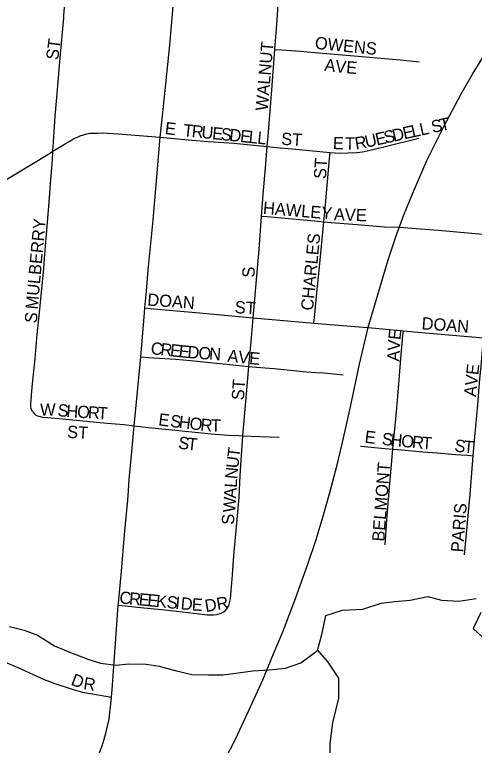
# Model space of a CAD drawing. Extents: x 1442749 to 1756758, y 235267 to 677782.
# Drawn here: x 1592619 to 1594493, y 525480 to 528459 of the extents above; entities that cross this region are included whole.
import ezdxf

# ---------------------------------------------------------------- set-up
doc = ezdxf.new("R2010")
doc.units = 0
for name, color, linetype in [('GM_X_City_Street', 7, 'Continuous'), ('GM_X_City_Street_Text', 7, 'Continuous'), ('GM_X_Minor_River', 7, 'Continuous'), ('GM_X_Rail_Line', 7, 'Continuous'), ('GM_X_State_Route', 7, 'Continuous'), ('GM_X_US_Route', 7, 'Continuous')]:
    doc.layers.add(name, color=color, linetype=linetype)

msp = doc.modelspace()

# ---------------------------------------------------------------- linework, layer by layer
at = {"layer": 'GM_X_City_Street'}
for points in [[(1592819.5, 528445.7), (1592820.3, 528456.5), (1592833.3, 528614.1), (1592841.2, 528702.1), (1592850, 528798.7)], [(1593679.6, 528317.1), (1593687.5, 528418.1), (1593695, 528518)], [(1592775.1, 527901.8), (1592777.1, 527939.8), (1592784.3, 528045.2), (1592793.7, 528153), (1592802.4, 528251.6), (1592814.5, 528385.5), (1592819.5, 528445.7)], [(1593648.1, 527920.9), (1593651.8, 527963.9), (1593666.6, 528151.9), (1593679.6, 528317.1)], [(1593679.6, 528317.1), (1593708.1, 528315), (1593784, 528309.5), (1593841.7, 528305), (1594002.6, 528291.2), (1594127.9, 528279.6), (1594204.5, 528272.9), (1594269.4, 528266.8)], [(1593212.4, 527959.2), (1593341.6, 527947.7), (1593409.8, 527942.2), (1593512.7, 527934.3), (1593648.1, 527920.9)], [(1593904.8, 527897.2), (1593945.3, 527894.8), (1593976.9, 527894.9), (1594013.5, 527896.8), (1594036.2, 527899.5), (1594056.1, 527903.6), (1594123.6, 527919.4), (1594266.6, 527955.1)], [(1593625.2, 527637.5), (1593631.6, 527725.3), (1593642.2, 527851.1), (1593648.1, 527920.9)], [(1593648.1, 527920.9), (1593672.4, 527918.3), (1593778.1, 527908.7), (1593904.8, 527897.2)], [(1592692.8, 526839.1), (1592687.9, 526848.7), (1592686.4, 526853.4), (1592685.4, 526858.6), (1592685.2, 526864.5), (1592685.7, 526872.8), (1592690.3, 526940.4), (1592702.3, 527056.7), (1592711.7, 527154.8), (1592717.8, 527218.6), (1592728.1, 527326), (1592737.7, 527423.5), (1592739.6, 527447.6), (1592743.6, 527498.7), (1592747.3, 527547.2), (1592758.9, 527676.1), (1592767.1, 527786.3), (1592773.1, 527867.2), (1592775.1, 527901.8)], [(1593879.2, 527614.2), (1593884.5, 527668.6), (1593892.7, 527762.5), (1593902.4, 527872.9), (1593904.8, 527897.2)], [(1593591.2, 527222.8), (1593615.2, 527501.7), (1593625.2, 527637.5)], [(1593625.2, 527637.5), (1593648.5, 527635.5), (1593721.6, 527628.6), (1593841.5, 527617.8), (1593879.2, 527614.2)], [(1593838.7, 527201.5), (1593842, 527236), (1593850.8, 527325.2), (1593859.6, 527415.3), (1593869.4, 527514.7), (1593879.2, 527614.2)], [(1593879.2, 527614.2), (1593909.4, 527611.7), (1594015.6, 527602.9), (1594126.8, 527594.4), (1594189, 527591.8), (1594237.3, 527588.5), (1594345.6, 527580.1), (1594420.9, 527573.7), (1594587.7, 527558.1), (1594621.9, 527554.2)], [(1593150.3, 527263.4), (1593171.8, 527261.4), (1593387.1, 527241.5), (1593591.2, 527222.8)], [(1593573.6, 527024.4), (1593584, 527141.1), (1593591.2, 527222.8)], [(1593591.2, 527222.8), (1593699.8, 527213.5), (1593838.7, 527201.5)], [(1593838.7, 527201.5), (1594089, 527180), (1594203.1, 527169.7)], [(1594160.9, 526687.4), (1594172.8, 526810.7), (1594179, 526886.1), (1594194.7, 527073.4), (1594201.5, 527151.1), (1594203.1, 527169.7)], [(1594203.1, 527169.7), (1594262.2, 527164.4), (1594529.8, 527140.9)], [(1594488.1, 526660.3), (1594494, 526737.4), (1594506.3, 526868), (1594513.8, 526958.3), (1594519.8, 527026.9), (1594528.4, 527124.4), (1594529.8, 527140.9)], [(1593133.5, 527063.5), (1593164.7, 527061.3), (1593274.3, 527054.2), (1593336.8, 527048.7), (1593375.2, 527044.3), (1593522.2, 527030), (1593573.6, 527024.4)], [(1593549.7, 526741.7), (1593563.5, 526912.5), (1593573.6, 527024.4)], [(1593573.6, 527024.4), (1593603, 527022), (1593677.4, 527015.8), (1593807.9, 527003.2), (1593845.9, 527000.4), (1593879.8, 526997.9), (1593931.9, 526992.8), (1593958, 526990.3)], [(1592692.8, 526839.1), (1592698.4, 526832.2), (1592702.6, 526828.8), (1592706.1, 526826.1), (1592712, 526823.2), (1592717.8, 526821.5), (1592732.4, 526818.2), (1592752.5, 526815.8), (1592814.8, 526810.9), (1592995.9, 526794), (1593064, 526787.6), (1593106.6, 526782.7)], [(1593106.6, 526782.7), (1593163.7, 526775.7), (1593247.5, 526767.2), (1593355.4, 526756.2), (1593419.4, 526750.1), (1593490.6, 526744.8), (1593532.1, 526742.6), (1593549.7, 526741.7)], [(1593477.3, 526028.6), (1593484.5, 526037), (1593491.5, 526050.2), (1593496.1, 526065.6), (1593498.5, 526077.6), (1593506.3, 526175.2), (1593511.8, 526253.6), (1593523.6, 526370.8), (1593533.8, 526491.2), (1593538, 526579.2), (1593543.1, 526661), (1593549.7, 526741.7)], [(1593549.7, 526741.7), (1593618.7, 526738.9), (1593697.8, 526735.7)], [(1594028.5, 526700), (1594128.7, 526690.2), (1594160.9, 526687.4)], [(1594128.6, 526297.8), (1594136.2, 526399.4), (1594145.6, 526516.5), (1594154.8, 526624.5), (1594160.9, 526687.4)], [(1594160.9, 526687.4), (1594195.1, 526684.4), (1594282.5, 526676.8), (1594341.4, 526672.1), (1594416.2, 526666.1), (1594464.2, 526662.2), (1594488.1, 526660.3)], [(1594452.9, 526256.7), (1594459.5, 526328.8), (1594468.9, 526430.5), (1594475.5, 526502.3), (1594482.7, 526590.3), (1594488.1, 526660.3)], [(1593041.2, 526050.7), (1593069.1, 526048), (1593146.2, 526040.7), (1593219, 526033.6), (1593361, 526016.7), (1593403.6, 526012.4), (1593412.9, 526011.5), (1593429.1, 526012), (1593441.8, 526013.6), (1593452.8, 526016), (1593461.4, 526019), (1593470.3, 526023.6), (1593477.3, 526028.6)], [(1592015, 525821.4), (1592082.9, 525845), (1592135.7, 525862), (1592189.6, 525874.9), (1592234.6, 525882.1), (1592276.7, 525885.1), (1592315.7, 525884.7), (1592334.8, 525883.7), (1592357.9, 525881.4), (1592379.7, 525878), (1592399.5, 525874.3), (1592465.1, 525857.5), (1592492.5, 525850.2), (1592532, 525837.8), (1592586.9, 525816.8), (1592631.9, 525797.4), (1592739.5, 525748.2), (1592782.7, 525732), (1592857.8, 525707.1), (1592896, 525696.6), (1592928.5, 525690.5), (1592991.1, 525680.2), (1593013.9, 525676.4)]]:
    msp.add_lwpolyline(points, dxfattribs=at)
at = {"layer": 'GM_X_Minor_River'}
for points in [[(1592598.1, 525963.8), (1592658.1, 525949), (1592712, 525928.4), (1592781.6, 525885.4), (1592847.4, 525858.6), (1592917.3, 525831.7), (1592969.2, 525815.1), (1593033.2, 525806.3), (1593083.4, 525811.8), (1593155.5, 525810.9), (1593207.5, 525802.3), (1593273.5, 525785.5), (1593341.4, 525768.7), (1593409.5, 525767.9), (1593467.7, 525767.2), (1593519.9, 525774.7), (1593588.1, 525783.9), (1593656.3, 525787.2), (1593722.5, 525794.4), (1593784.9, 525815.8), (1593853.7, 525867.1), (1593872.5, 525937.1), (1593887.4, 526009.2), (1593955.8, 526030.5), (1594038, 526035.5), (1594112.5, 526058.8), (1594166.7, 526066.2), (1594230.9, 526071.4), (1594303.2, 526086.7), (1594359.1, 526072), (1594429.2, 526067.2), (1594499.5, 526078.4)], [(1594518.9, 526022), (1594488.1, 525956.2), (1594541.6, 525905.4)], [(1593853.8, 525867.7), (1593895.2, 525818.5), (1593938.5, 525753.8), (1593939.5, 525671.6), (1593914.3, 525571.5), (1593903.3, 525487.4), (1593904.4, 525411.2)]]:
    msp.add_lwpolyline(points, dxfattribs=at)
at = {"layer": 'GM_X_Rail_Line'}
msp.add_lwpolyline([(1593434.7, 525342.1), (1593518.6, 525504.4), (1593580.2, 525636.4), (1593630.5, 525747.2), (1593674.2, 525852.4), (1593712.2, 525943), (1593763.7, 526078.4), (1593814, 526218.3), (1593847.6, 526319), (1593876.7, 526414.1), (1593903.6, 526510.3), (1593932.6, 526617.7), (1593955, 526714), (1593987.5, 526859.4), (1594024.4, 527034), (1594061.3, 527188.4), (1594140.7, 527459.4), (1594173.2, 527556.5), (1594203.4, 527639.3), (1594240.4, 527728.8), (1594298.5, 527864.2), (1594369, 528006.3), (1594437.3, 528133.9), (1594485.4, 528215.6), (1594546.9, 528317.4)], dxfattribs=at)
at = {"layer": 'GM_X_State_Route'}
msp.add_lwpolyline([(1591920.9, 527384.3), (1592070.4, 527474.6), (1592213.2, 527561.5), (1592400.5, 527675.4), (1592754.9, 527889.4), (1592775.1, 527901.8), (1592824.7, 527932.3), (1592844.4, 527943.7), (1592852.2, 527948.1), (1592864.4, 527954.9), (1592878.7, 527961.1), (1592886.8, 527964.3), (1592899.4, 527969.1), (1592912.6, 527973), (1592926.3, 527975.2), (1592936.2, 527975.7), (1592956.6, 527976), (1592975.8, 527976.5), (1593041.6, 527972.5), (1593212.4, 527959.2)], dxfattribs=at)
at = {"layer": 'GM_X_US_Route'}
for points in [[(1593212.4, 527959.2), (1593219, 528020.9), (1593231.6, 528138), (1593251.1, 528333.9), (1593265.5, 528492.5)], [(1593082.8, 526519.4), (1593086, 526563.6), (1593097, 526677.8), (1593106.6, 526782.7), (1593116.5, 526894.1), (1593133.5, 527063.5), (1593147.7, 527225.2), (1593150.3, 527263.4), (1593156.3, 527331), (1593163, 527416.7), (1593183.5, 527621.6), (1593196.8, 527781.5), (1593212.4, 527959.2)], [(1592769.4, 524954.5), (1592826.7, 525101.7), (1592888.6, 525251), (1592939.4, 525383.4), (1592940.1, 525385.2), (1592967, 525452.8), (1592975.8, 525477.6), (1592983.9, 525504.9), (1592990.8, 525530), (1592997.8, 525557.3), (1593003.8, 525586.9), (1593007.7, 525614.7), (1593011.6, 525647.2), (1593013.9, 525676.4), (1593016.2, 525705.8), (1593024.9, 525821.3), (1593032, 525914.3), (1593041.2, 526050.7), (1593041.8, 526059.2), (1593054.1, 526189.7), (1593067.4, 526339.3), (1593080, 526479.6), (1593082.8, 526519.4)]]:
    msp.add_lwpolyline(points, dxfattribs=at)

# ---------------------------------------------------------------- texts
at = {"layer": 'GM_X_City_Street_Text'}
for s, rotation, p in [('ST', 82.8783, (1592796.6, 528272.4)), ('OWENS', 354.1796, (1593841, 528320.1)), ('WALNUT', 85.1005, (1593650.2, 528065.2)), ('A', 353.4281, (1593879.6, 528230.2)), ('V', 353.7056, (1593923.5, 528225.2)), ('E', 355.3418, (1593968.8, 528220.2)), ('S', 12.5296, (1594322.6, 527975.9)), ('T', 12.5051, (1594357, 527983.6)), ('E', 352.8783, (1593229.5, 527972.5)), ('T', 354.197, (1593304.1, 527963.7)), ('R', 354.1613, (1593339.1, 527960.2)), ('U', 354.158, (1593378.5, 527956.2)), ('E', 354.2369, (1593422.4, 527951.6)), ('S', 354.197, (1593457.4, 527948.1)), ('E', 12.5296, (1594206.6, 527950.1)), ('L', 12.5051, (1594241, 527957.8)), ('L', 12.5296, (1594275.3, 527965.4)), ('D', 354.1763, (1593492.4, 527944.6)), ('E', 354.1426, (1593536.2, 527940.1)), ('L', 354.2369, (1593571.3, 527936.5)), ('L', 354.2541, (1593606.3, 527932.9)), ('ST', 356.4262, (1593704.1, 527928.6)), ('U', 12.535, (1594052, 527915.8)), ('E', 12.5584, (1594094.9, 527925.3)), ('S', 12.5051, (1594129.3, 527933)), ('D', 12.5146, (1594163.6, 527940.6)), ('E', 357.6493, (1593915.2, 527911)), ('T', 358.7901, (1593964.7, 527909)), ('R', 9.0991, (1594009.7, 527908.9)), ('ST', 86.4254, (1593887.8, 527787.8)), ('HAWLEY', 355.2388, (1593629.8, 527646.9)), ('AVE', 358.0264, (1593919.5, 527620.6)), ('MULBERRY', 84.8058, (1592713, 527255.6)), ('CHARLES', 84.5567, (1593835, 527250.9)), ('S', 90, (1593597.3, 527386.8)), ('DOAN', 355.7133, (1593158.7, 527272.9)), ('ST', 356.4254, (1593514.9, 527242.2)), ('S', 82.8817, (1592708.6, 527198.7)), ('DOAN', 355.7024, (1594276.3, 527176.2)), ('E', 83.8709, (1594191.1, 527131)), ('V', 87.2664, (1594189, 527087.8)), ('C', 354.0139, (1593172.1, 527074.9)), ('R', 354.0143, (1593211.5, 527070.8)), ('E', 353.9796, (1593250.9, 527066.7)), ('E', 354.0308, (1593286, 527063)), ('D', 355.2064, (1593322.1, 527059.2)), ('O', 356.0065, (1593366.7, 527055.5)), ('N', 356.0182, (1593410.6, 527052.4)), ('A', 353.7805, (1593484.6, 527044.1)), ('V', 353.7626, (1593528.3, 527039.3)), ('E', 354.8459, (1593573.1, 527034.5)), ('A', 87.2664, (1594186.9, 527043.9)), ('AVE', 84.0969, (1594499.4, 526899.3)), ('ST', 86.4254, (1593553.3, 526885.8)), ('W', 0.0336, (1592723, 526823.5)), ('S', 354.7821, (1592792.5, 526822.3)), ('H', 356.1082, (1592828.8, 526819)), ('O', 356.2882, (1592872.8, 526816)), ('R', 356.257, (1592916.7, 526813.2)), ('T', 356.3048, (1592956.3, 526810.6)), ('E', 353.0444, (1593203.1, 526784.5)), ('S', 353.0444, (1593251.2, 526778.7)), ('H', 353.0613, (1593286.2, 526774.4)), ('O', 353.0322, (1593329.8, 526769.1)), ('R', 353.92, (1593374.3, 526763.7)), ('T', 358.663, (1593418.2, 526759.2)), ('ST', 356.4254, (1592832, 526733.9)), ('E', 352.8817, (1594043.5, 526714.1)), ('S', 354.197, (1594113.7, 526705.3)), ('H', 354.1328, (1594148.7, 526701.8)), ('O', 354.2029, (1594192.6, 526697.3)), ('S', 351.9395, (1593283.5, 526690.5)), ('T', 353.8686, (1593320.2, 526685.4)), ('R', 354.3632, (1594236.5, 526692.8)), ('T', 356.0146, (1594277.5, 526688.8)), ('S', 351.8313, (1594409.1, 526678.8)), ('T', 354.9735, (1594446.9, 526673.5)), ('T', 83.4306, (1593535.4, 526651.1)), ('U', 83.4498, (1593530.4, 526607.4)), ('BELMONT', 85.7308, (1594125.4, 526309.5)), ('N', 84.5721, (1593526.2, 526563.8)), ('L', 86.502, (1593524.1, 526529.1)), ('A', 86.6264, (1593521.6, 526485.2)), ('W', 86.6019, (1593518.1, 526428.1)), ('PARIS', 85.6039, (1594446.6, 526265.5)), ('S', 90, (1593513.7, 526379.2)), ('C', 354.5021, (1593044.5, 526058.5)), ('R', 354.5179, (1593083.9, 526054.7)), ('E', 354.4716, (1593123.3, 526050.9)), ('E', 354.5414, (1593158.4, 526047.5)), ('K', 354.483, (1593193.4, 526044.2)), ('S', 354.5268, (1593237.3, 526040)), ('I', 354.4851, (1593272.3, 526036.6)), ('D', 354.483, (1593294.2, 526034.5)), ('E', 356.3685, (1593339.8, 526030.1)), ('DR', 9.4564, (1593398.4, 526023.2)), ('D', 338.986, (1592845.1, 525727.7)), ('R', 351.074, (1592897.1, 525709))]:
    msp.add_text(s, height=50, rotation=rotation, dxfattribs=at).set_placement(p)

doc.saveas('drawing.dxf')
